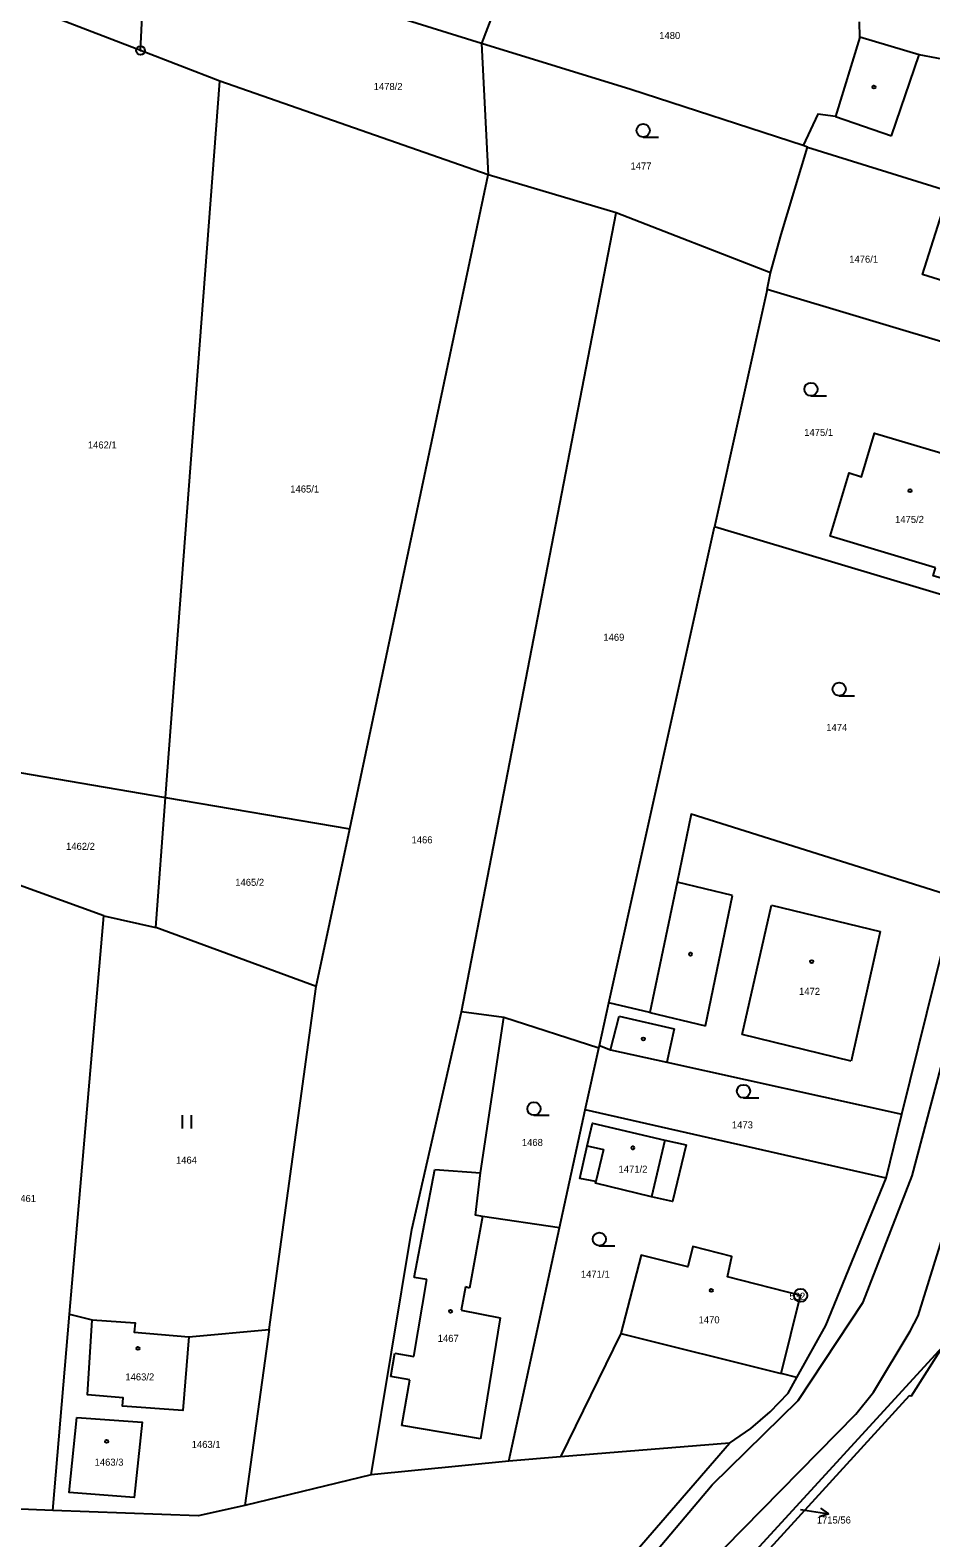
# Model space of a CAD drawing. Extents: x -587171 to -555306, y -1167727 to -1074732.
# Drawn here: x -559730.7 to -559628.2, y -1076169.7 to -1075998.2 of the extents above; entities that cross this region are included whole.
import ezdxf

# ---------------------------------------------------------------- set-up
doc = ezdxf.new("R2010")
doc.units = 0
for name, color, linetype in [('Hranice parcel', 7, 'Continuous'), ('Parcelní čísla', 7, 'Continuous'), ('Pop  PČ popisy', 7, 'Continuous'), ('Vnitřní kresba', 7, 'Continuous'), ('Značky bodu BP', 7, 'Continuous'), ('Značky budov', 7, 'Continuous'), ('Značky kultur', 7, 'Continuous')]:
    doc.layers.add(name, color=color, linetype=linetype)

msp = doc.modelspace()

# ---------------------------------------------------------------- linework, layer by layer
at = {"layer": 'Hranice parcel'}
for p, q in [((-559674.04, -1075985.69), (-559679.34, -1075999.68)), ((-559718.16, -1076000.48), (-559717.48, -1075987.07)), ((-559718.16, -1076000.48), (-559731.7, -1075995.26)), ((-559636.29, -1075998.96), (-559636.33, -1075997.21)), ((-559679.34, -1075999.68), (-559678.6, -1076014.64)), ((-559709.14, -1076003.95), (-559718.16, -1076000.48)), ((-559715.32, -1076085.46), (-559709.14, -1076003.95)), ((-559678.6, -1076014.64), (-559709.14, -1076003.95)), ((-559642.24, -1076011.46), (-559642.75, -1076011.3)), ((-559694.36, -1076089.03), (-559678.6, -1076014.64)), ((-559664.02, -1076018.96), (-559678.6, -1076014.64)), ((-559681.65, -1076109.86), (-559664.02, -1076018.96)), ((-559646.45, -1076025.78), (-559664.02, -1076018.96)), ((-559646.85, -1076027.65), (-559646.45, -1076025.78)), ((-559646.85, -1076027.65), (-559652.85, -1076054.69)), ((-559610.62, -1076038.52), (-559646.85, -1076027.65)), ((-559664.85, -1076108.82), (-559652.85, -1076054.69)), ((-559617.39, -1076065.28), (-559652.85, -1076054.69)), ((-559735.43, -1076082.03), (-559715.32, -1076085.46)), ((-559716.44, -1076100.28), (-559715.32, -1076085.46)), ((-559715.32, -1076085.46), (-559694.36, -1076089.03)), ((-559698.16, -1076106.97), (-559694.36, -1076089.03)), ((-559722.33, -1076098.92), (-559735.95, -1076094.02)), ((-559726.24, -1076144.26), (-559722.33, -1076098.92)), ((-559722.33, -1076098.92), (-559716.44, -1076100.28)), ((-559698.16, -1076106.97), (-559716.44, -1076100.28)), ((-559703.53, -1076146.02), (-559698.16, -1076106.97)), ((-559676.82, -1076110.5), (-559681.65, -1076109.86)), ((-559665.94, -1076113.7), (-559664.85, -1076108.82)), ((-559666, -1076113.99), (-559676.82, -1076110.5)), ((-559667.56, -1076121.02), (-559666, -1076113.99)), ((-559666, -1076113.99), (-559665.94, -1076113.7)), ((-559670.47, -1076134.43), (-559667.56, -1076121.02)), ((-559633.32, -1076128.77), (-559667.56, -1076121.02)), ((-559633.32, -1076128.77), (-559631.52, -1076121.52)), ((-559676.24, -1076160.98), (-559670.47, -1076134.43)), ((-559728.16, -1076166.58), (-559726.24, -1076144.26)), ((-559726.24, -1076144.26), (-559723.65, -1076144.9)), ((-559712.65, -1076146.84), (-559703.53, -1076146.02)), ((-559703.53, -1076146.02), (-559706.29, -1076166.03)), ((-559649.78, -1076172.95), (-559626.88, -1076147.96)), ((-559651.13, -1076158.95), (-559670.36, -1076160.5)), ((-559667.45, -1076177.75), (-559651.13, -1076158.95)), ((-559676.24, -1076160.98), (-559691.91, -1076162.54)), ((-559670.36, -1076160.5), (-559676.24, -1076160.98)), ((-559691.91, -1076162.54), (-559706.29, -1076166.03)), ((-559728.16, -1076166.58), (-559738.97, -1076166.19))]:
    msp.add_line(p, q, dxfattribs=at)
for points in [[(-559651.66, -1076170.82), (-559636.77, -1076155.63), (-559634.73, -1076153.13), (-559630.56, -1076146.21), (-559629.66, -1076144.46), (-559624.14, -1076126.66), (-559621.81, -1076119.39), (-559618.52, -1076105.9), (-559614.4, -1076089.08), (-559607.88, -1076064.24), (-559602.47, -1076045.3), (-559599.45, -1076036.08), (-559596.12, -1076026.76), (-559593.9, -1076021.2), (-559590.43, -1076013.97), (-559585.28, -1076005.41), (-559579.56, -1075997.2), (-559529.89, -1075933.29), (-559529.35, -1075932.81), (-559528.11, -1075932.23), (-559526.79, -1075932.19), (-559525.97, -1075932.53)], [(-559679.34, -1075999.68), (-559689.5, -1075996.54), (-559717.48, -1075987.07)], [(-559642.75, -1076011.3), (-559662.35, -1076004.93), (-559679.34, -1075999.68)], [(-559636.29, -1075998.96), (-559639.08, -1076008), (-559641.08, -1076007.72), (-559642.75, -1076011.3)], [(-559600.35, -1076011.66), (-559603.91, -1076010.46), (-559618.67, -1076005.2), (-559618.06, -1076002.65), (-559624.91, -1076000.17), (-559625.53, -1076001.73), (-559629.55, -1076000.97), (-559636.29, -1075998.96)], [(-559646.45, -1076025.78), (-559645.24, -1076021.42), (-559642.24, -1076011.46)], [(-559642.24, -1076011.46), (-559626.4, -1076016.41), (-559612.81, -1076020.64), (-559605.06, -1076023.8)], [(-559614.68, -1076021.07), (-559616.68, -1076027.52), (-559617.31, -1076029.57), (-559622.99, -1076027.88), (-559629.18, -1076025.97), (-559626.45, -1076017.37), (-559614.68, -1076021.07)], [(-559627.68, -1076059.33), (-559639.66, -1076055.73), (-559637.53, -1076048.51), (-559636.1, -1076048.97), (-559634.62, -1076044), (-559623.89, -1076047.22), (-559625.72, -1076053.49), (-559619.78, -1076055.32), (-559621.75, -1076062.07), (-559627.95, -1076060.24), (-559627.68, -1076059.33)], [(-559625.37, -1076096.85), (-559655.49, -1076087.37), (-559657.1, -1076095.11), (-559660.19, -1076109.95), (-559664.85, -1076108.82)], [(-559631.52, -1076121.52), (-559626.77, -1076102.36), (-559625.37, -1076096.85)], [(-559691.91, -1076162.54), (-559687.28, -1076134.64), (-559681.65, -1076109.86)], [(-559670.47, -1076134.43), (-559679.23, -1076133.13), (-559680.03, -1076132.99), (-559679.48, -1076128.18), (-559676.82, -1076110.5)], [(-559665.94, -1076113.7), (-559664.66, -1076114.19), (-559658.26, -1076115.6), (-559631.52, -1076121.52)], [(-559656.08, -1076125.01), (-559657.63, -1076131.45), (-559660.01, -1076130.91), (-559666.39, -1076129.37), (-559666.34, -1076129.18), (-559668.16, -1076128.83), (-559667.32, -1076125.1), (-559666.73, -1076122.52), (-559658.49, -1076124.45), (-559656.08, -1076125.01)], [(-559643.47, -1076151.46), (-559640.18, -1076145.53), (-559633.32, -1076128.77)], [(-559643.47, -1076151.46), (-559645.25, -1076151.01), (-559643.04, -1076142.12), (-559651.35, -1076140.01), (-559650.86, -1076137.71), (-559655.3, -1076136.56), (-559655.88, -1076138.88), (-559661.2, -1076137.54), (-559663.52, -1076146.44), (-559670.36, -1076160.5)], [(-559712.65, -1076146.84), (-559713.34, -1076155.22), (-559720.21, -1076154.71), (-559720.14, -1076153.76), (-559724.2, -1076153.45), (-559723.65, -1076144.9)], [(-559723.65, -1076144.9), (-559718.79, -1076145.24), (-559718.87, -1076146.32), (-559712.65, -1076146.84)], [(-559626.88, -1076147.96), (-559630.47, -1076153.58), (-559630.69, -1076153.54), (-559648.53, -1076173.09)], [(-559651.13, -1076158.95), (-559648.7, -1076157.28), (-559646.5, -1076155.37), (-559644.45, -1076153.24), (-559643.47, -1076151.46)], [(-559725.43, -1076156.02), (-559717.99, -1076156.54), (-559718.9, -1076165.13), (-559726.28, -1076164.54), (-559725.43, -1076156.02)], [(-559706.29, -1076166.03), (-559711.59, -1076167.22), (-559728.16, -1076166.58)]]:
    msp.add_lwpolyline(points, dxfattribs=at)
at = {"layer": 'Pop  PČ popisy'}
for p, q in [((-559643.07, -1076166.5), (-559642.8, -1076166.54)), ((-559642.8, -1076166.54), (-559639.83, -1076166.96)), ((-559639.83, -1076166.96), (-559640.75, -1076166.32)), ((-559639.83, -1076166.96), (-559640.89, -1076167.31))]:
    msp.add_line(p, q, dxfattribs=at)
at = {"layer": 'Vnitřní kresba'}
for p, q in [((-559632.68, -1076010.2), (-559629.55, -1076000.97)), ((-559639.08, -1076008), (-559632.68, -1076010.2)), ((-559650.79, -1076096.63), (-559657.1, -1076095.11)), ((-559653.88, -1076111.44), (-559650.79, -1076096.63)), ((-559649.7, -1076112.42), (-559646.37, -1076097.74)), ((-559646.37, -1076097.74), (-559633.99, -1076100.7)), ((-559633.99, -1076100.7), (-559637.29, -1076115.49)), ((-559630.35, -1076128.5), (-559623.49, -1076102.64)), ((-559660.19, -1076109.95), (-559653.88, -1076111.44)), ((-559664.66, -1076114.19), (-559663.68, -1076110.37)), ((-559663.68, -1076110.37), (-559657.42, -1076111.79)), ((-559657.42, -1076111.79), (-559658.26, -1076115.6)), ((-559637.29, -1076115.49), (-559649.7, -1076112.42)), ((-559667.32, -1076125.1), (-559665.49, -1076125.52)), ((-559658.49, -1076124.45), (-559660.01, -1076130.91)), ((-559665.49, -1076125.52), (-559666.34, -1076129.18)), ((-559687.03, -1076140.08), (-559684.68, -1076127.81)), ((-559684.68, -1076127.81), (-559679.48, -1076128.18)), ((-559635.94, -1076142.9), (-559630.35, -1076128.5)), ((-559679.23, -1076133.13), (-559680.72, -1076141.29)), ((-559687.06, -1076149.08), (-559685.57, -1076140.33)), ((-559685.57, -1076140.33), (-559687.03, -1076140.08)), ((-559681.17, -1076141.15), (-559681.69, -1076143.8)), ((-559680.72, -1076141.29), (-559681.17, -1076141.15)), ((-559681.69, -1076143.8), (-559677.22, -1076144.67)), ((-559643.31, -1076154.09), (-559635.94, -1076142.9)), ((-559677.22, -1076144.67), (-559679.46, -1076158.43)), ((-559663.52, -1076146.44), (-559645.25, -1076151.01)), ((-559689.69, -1076151.36), (-559689.24, -1076148.71)), ((-559689.24, -1076148.71), (-559687.06, -1076149.08)), ((-559687.53, -1076151.72), (-559689.69, -1076151.36)), ((-559688.42, -1076156.94), (-559687.53, -1076151.72)), ((-559653.1, -1076163.67), (-559643.31, -1076154.09)), ((-559679.46, -1076158.43), (-559688.42, -1076156.94)), ((-559662.05, -1076174.28), (-559653.1, -1076163.67))]:
    msp.add_line(p, q, dxfattribs=at)
at = {"layer": 'Značky bodu BP'}
for centre, radius in [((-559718.16, -1076000.48), 0.5), ((-559718.16, -1076000.48), 0.0303), ((-559643.04, -1076142.12), 0.75), ((-559643.04, -1076142.12), 0.03)]:
    msp.add_circle(centre, radius, dxfattribs=at)
at = {"layer": 'Značky budov'}
for centre in [(-559634.69, -1076004.64), (-559630.59, -1076050.56), (-559655.58, -1076103.3), (-559641.78, -1076104.15), (-559660.95, -1076112.94), (-559662.14, -1076125.33), (-559653.21, -1076141.56), (-559682.88, -1076143.93), (-559718.46, -1076148.16), (-559722.02, -1076158.73)]:
    msp.add_circle(centre, 0.175, dxfattribs=at)
at = {"layer": 'Značky kultur'}
for p, q in [((-559660.96, -1076010.33), (-559659.21, -1076010.33)), ((-559641.86, -1076039.77), (-559640.11, -1076039.77)), ((-559638.66, -1076073.9), (-559636.91, -1076073.9)), ((-559649.54, -1076119.65), (-559647.79, -1076119.65)), ((-559713.37, -1076123.12), (-559713.37, -1076121.62)), ((-559712.37, -1076123.12), (-559712.37, -1076121.62)), ((-559673.39, -1076121.63), (-559671.64, -1076121.63)), ((-559665.95, -1076136.47), (-559664.2, -1076136.47))]:
    msp.add_line(p, q, dxfattribs=at)
for centre in [(-559660.96, -1076009.58), (-559641.86, -1076039.02), (-559638.66, -1076073.15), (-559649.54, -1076118.9), (-559673.39, -1076120.88), (-559665.95, -1076135.72)]:
    msp.add_circle(centre, 0.75, dxfattribs=at)

# ---------------------------------------------------------------- texts
at = {"layer": 'Parcelní čísla'}
for s, p in [('1480', (-559659.13, -1075999.17)), ('1478/2', (-559691.63, -1076004.97)), ('1477', (-559662.4, -1076014.02)), ('1476/1', (-559637.51, -1076024.62)), ('1475/1', (-559642.63, -1076044.33)), ('1462/1', (-559724.16, -1076045.76)), ('1465/1', (-559701.12, -1076050.77)), ('1475/2', (-559632.29, -1076054.23)), ('1469', (-559665.49, -1076067.64)), ('1474', (-559640.12, -1076077.9)), ('1462/2', (-559726.64, -1076091.43)), ('1466', (-559687.32, -1076090.69)), ('1465/2', (-559707.38, -1076095.52)), ('1472', (-559643.22, -1076107.93)), ('1473', (-559650.86, -1076123.12)), ('1468', (-559674.76, -1076125.12)), ('1464', (-559714.13, -1076127.13)), ('1471/2', (-559663.76, -1076128.16)), ('1461', (-559732.45, -1076131.5)), ('1471/1', (-559668.05, -1076140.11)), ('1470', (-559654.65, -1076145.3)), ('1467', (-559684.34, -1076147.41)), ('1463/2', (-559719.89, -1076151.8)), ('1463/1', (-559712.34, -1076159.48)), ('1463/3', (-559723.39, -1076161.5)), ('1715/56', (-559641.2, -1076168.08))]:
    msp.add_text(s, height=0.803, dxfattribs=at).set_placement(p)
at = {"layer": 'Značky bodu BP'}
msp.add_text('532', height=0.803, dxfattribs=at).set_placement((-559644.31, -1076142.62))

doc.saveas('drawing.dxf')
